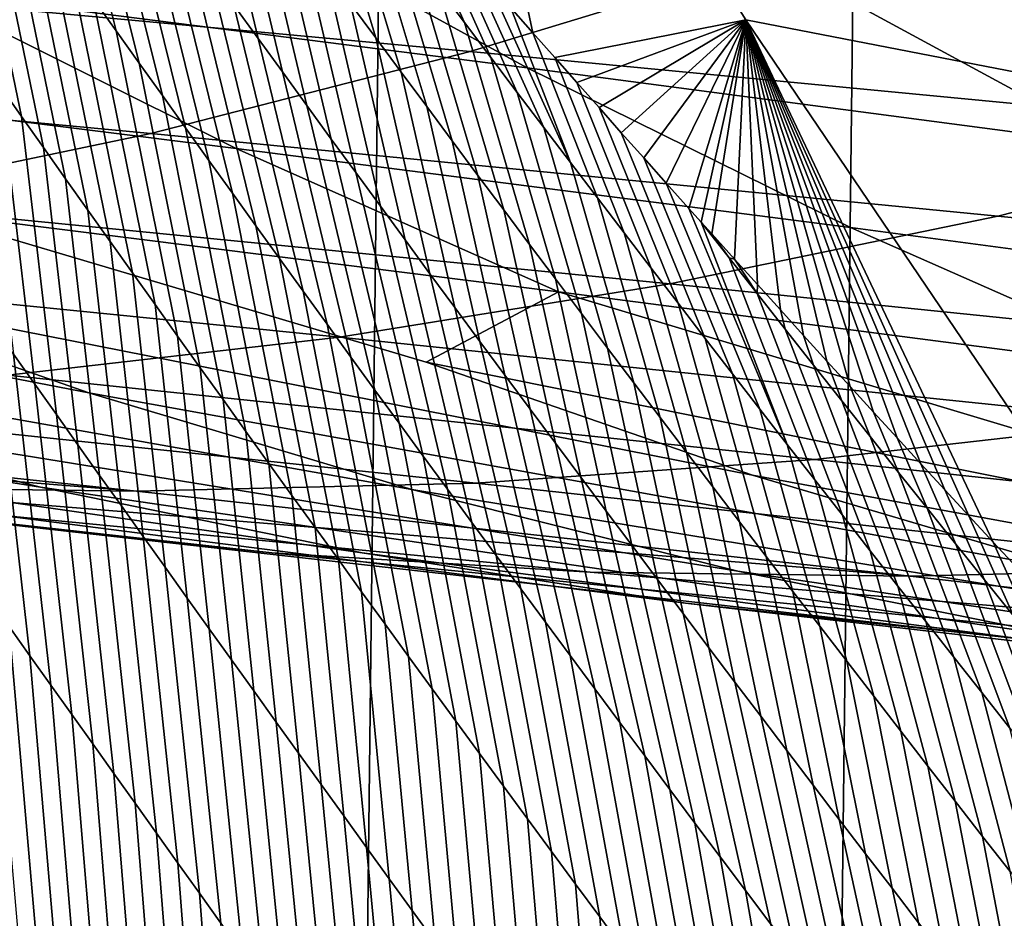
# Model space of a CAD drawing. Header units: metres. Extents: x -240 to 45, y -77 to 27.
# Tile 910 of 1056: x 2 to 3.29, y -13.43 to -12.25. Entities that reach past the tile are written whole.
import ezdxf

# ---------------------------------------------------------------- set-up
doc = ezdxf.new("R2010")
doc.units = ezdxf.units.M
doc.layers.add('solid_102011X2', color=7, linetype='CONTINUOUS')

msp = doc.modelspace()

# ---------------------------------------------------------------- linework, layer by layer
at = {"layer": 'solid_102011X2'}
for points in [[(2.297227, 26.697021), (1.673703, -26.745533), (1.050349, -26.78002), (1.67373, 26.745527)], [(2.919795, 26.634598), (2.297231, -26.697029), (1.673703, -26.745533), (2.297227, 26.697021)], [(3.541179, 26.558235), (2.919836, -26.634604), (2.297231, -26.697029), (2.919795, 26.634598)], [(4.16087, 26.46805), (3.541257, -26.558228), (2.919836, -26.634604), (3.541179, 26.558235)], [(2.697204, -12.300752, 118.293533), (2.948004, -12.25121, 120.157791), (2.519101, -11.565221, 120.198845), (2.668364, -12.268087, 118.245827)], [(3.662465, -12.38961, 124.322556), (3.218979, -11.699616, 124.362846), (2.519101, -11.565221, 120.198845), (2.948004, -12.25121, 120.157791)], [(2.63967, -12.235513, 118.198135), (2.668364, -12.268087, 118.245827), (2.519101, -11.565221, 120.198845)], [(3.218979, -11.699616, 124.362846), (3.662465, -12.38961, 124.322556), (4.23539, -12.3379, 128.504333), (3.791667, -11.651631, 128.542542)], [(2.092128, -12.223263, 115.522072), (2.122265, -12.265549, 115.559982), (2.027218, -11.884422, 116.00209), (1.996582, -11.841358, 115.964684)], [(2.122265, -12.265549, 115.559982), (2.152523, -12.307932, 115.597778), (2.057975, -11.927577, 116.039368), (2.027218, -11.884422, 116.00209)], [(2.276655, -12.231977, 116.297195), (2.308373, -12.275764, 116.333603), (2.2332, -11.961719, 116.816498), (2.200872, -11.917192, 116.780777)], [(1.969332, -12.337137, 114.822105), (1.998114, -12.377817, 114.861259), (1.913844, -11.97171, 115.292137), (1.884556, -11.930169, 115.25338)], [(2.152523, -12.307932, 115.597778), (2.1829, -12.350409, 115.63546), (2.088854, -11.970819, 116.076538), (2.057975, -11.927577, 116.039368)], [(2.429661, -12.230084, 117.028694), (2.462821, -12.275005, 117.063705), (2.373798, -11.980341, 117.546959), (2.340038, -11.93478, 117.512688)], [(3.325037, -12.033613, 300.58667), (3.748599, -12.285288, 300.835052), (3.009013, -12.185537, 302.694427), (2.592876, -11.935998, 302.440948)], [(2.308373, -12.275764, 116.333603), (2.340209, -12.319617, 116.369911), (2.265646, -12.006304, 116.852112), (2.2332, -11.961719, 116.816498)], [(1.998114, -12.377817, 114.861259), (2.027016, -12.418616, 114.900299), (1.943254, -12.013365, 115.330765), (1.913844, -11.97171, 115.292137)], [(2.1829, -12.350409, 115.63546), (2.213397, -12.392977, 115.673042), (2.119854, -12.014148, 116.113586), (2.088854, -11.970819, 116.076538)], [(2.244612, -12.085603, 304.545837), (2.661218, -12.314171, 304.809235), (1.86393, -12.212156, 306.656525), (1.455192, -11.985573, 306.388062)], [(2.462821, -12.275005, 117.063705), (2.4961, -12.31998, 117.098625), (2.407678, -12.025949, 117.581131), (2.373798, -11.980341, 117.546959)], [(2.027016, -12.418616, 114.900299), (2.056039, -12.459532, 114.939217), (1.972787, -12.055132, 115.36927), (1.943254, -12.013365, 115.330765)], [(2.213397, -12.392977, 115.673042), (2.244013, -12.435634, 115.71051), (2.150974, -12.057558, 116.15052), (2.119854, -12.014148, 116.113586)], [(2.340209, -12.319617, 116.369911), (2.372163, -12.363536, 116.406136), (2.298211, -12.050947, 116.887634), (2.265646, -12.006304, 116.852112)], [(2.4961, -12.31998, 117.098625), (2.529497, -12.365007, 117.133438), (2.44168, -12.071604, 117.615204), (2.407678, -12.025949, 117.581131)], [(3.411518, -12.0211, 324.259796), (3.001279, -12.166356, 324.009216), (4.127615, -12.272466, 322.178467), (4.545629, -12.125941, 322.424683)], [(2.578893, -12.254672, 117.75042), (2.496837, -12.072227, 117.957367), (2.467448, -12.038396, 117.90712), (2.544409, -12.208838, 117.716774)], [(2.056039, -12.459532, 114.939217), (2.085181, -12.500563, 114.97802), (2.00244, -12.097007, 115.407646), (1.972787, -12.055132, 115.36927)], [(2.372163, -12.363536, 116.406136), (2.404236, -12.407519, 116.442253), (2.330895, -12.095648, 116.92305), (2.298211, -12.050947, 116.887634)], [(1.845878, -12.060922, 325.821014), (1.439001, -12.186279, 325.563232), (2.586422, -12.292811, 323.755859), (3.001279, -12.166356, 324.009216)], [(2.244013, -12.435634, 115.71051), (2.274748, -12.478377, 115.747879), (2.182215, -12.101049, 116.187347), (2.150974, -12.057558, 116.15052)], [(2.529497, -12.365007, 117.133438), (2.563014, -12.410087, 117.168152), (2.475802, -12.117304, 117.649162), (2.44168, -12.071604, 117.615204)], [(2.613499, -12.30055, 117.783966), (2.526404, -12.106183, 118.007675), (2.496837, -12.072227, 117.957367), (2.578893, -12.254672, 117.75042)], [(3.009013, -12.185537, 302.694427), (3.433341, -12.416091, 302.952698), (2.661218, -12.314171, 304.809235), (2.244612, -12.085603, 304.545837)], [(2.085181, -12.500563, 114.97802), (2.114443, -12.541705, 115.016716), (2.032215, -12.138989, 115.445908), (2.00244, -12.097007, 115.407646)], [(2.274748, -12.478377, 115.747879), (2.305603, -12.521205, 115.785149), (2.213575, -12.144618, 116.224068), (2.182215, -12.101049, 116.187347)], [(2.404236, -12.407519, 116.442253), (2.436426, -12.451565, 116.478279), (2.363698, -12.140405, 116.958366), (2.330895, -12.095648, 116.92305)], [(2.648226, -12.34647, 117.817406), (2.55449, -12.138364, 118.055229), (2.526404, -12.106183, 118.007675), (2.613499, -12.30055, 117.783966)], [(1.86393, -12.212156, 306.656525), (2.27987, -12.419708, 306.929596), (1.449047, -12.315863, 308.771484), (1.041273, -12.110137, 308.493378)], [(2.563014, -12.410087, 117.168152), (2.596649, -12.455216, 117.202759), (2.510045, -12.163049, 117.683022), (2.475802, -12.117304, 117.649162)], [(2.114443, -12.541705, 115.016716), (2.143825, -12.582957, 115.055298), (2.062111, -12.181075, 115.484047), (2.032215, -12.138989, 115.445908)], [(2.305603, -12.521205, 115.785149), (2.336575, -12.564113, 115.822319), (2.245055, -12.188261, 116.260681), (2.213575, -12.144618, 116.224068)], [(2.436426, -12.451565, 116.478279), (2.468734, -12.495674, 116.514206), (2.396621, -12.185217, 116.993576), (2.363698, -12.140405, 116.958366)], [(2.683073, -12.392432, 117.850731), (2.582731, -12.170648, 118.102829), (2.55449, -12.138364, 118.055229), (2.648226, -12.34647, 117.817406)], [(2.596649, -12.455216, 117.202759), (2.630403, -12.500398, 117.237267), (2.544409, -12.208838, 117.716774), (2.510045, -12.163049, 117.683022)], [(2.718042, -12.438437, 117.883957), (2.611125, -12.203032, 118.150467), (2.582731, -12.170648, 118.102829), (2.683073, -12.392432, 117.850731)], [(3.001279, -12.166356, 324.009216), (2.586422, -12.292811, 323.755859), (3.704898, -12.400025, 321.929504), (4.127615, -12.272466, 322.178467)], [(2.143825, -12.582957, 115.055298), (2.173326, -12.624316, 115.093781), (2.092128, -12.223263, 115.522072), (2.062111, -12.181075, 115.484047)], [(1.439001, -12.186279, 325.563232), (1.028224, -12.29282, 325.30304), (2.16759, -12.400285, 323.500092), (2.586422, -12.292811, 323.755859)], [(2.336575, -12.564113, 115.822319), (2.367666, -12.6071, 115.85939), (2.276655, -12.231977, 116.297195), (2.245055, -12.188261, 116.260681)], [(2.468734, -12.495674, 116.514206), (2.501159, -12.539844, 116.550041), (2.429661, -12.230084, 117.028694), (2.396621, -12.185217, 116.993576)], [(3.748599, -12.285288, 300.835052), (4.180504, -12.517827, 301.088104), (3.433341, -12.416091, 302.952698), (3.009013, -12.185537, 302.694427)], [(2.630403, -12.500398, 117.237267), (2.664275, -12.545629, 117.271683), (2.578893, -12.254672, 117.75042), (2.544409, -12.208838, 117.716774)], [(2.718042, -12.438437, 117.883957), (2.63967, -12.235513, 118.198135), (2.611125, -12.203032, 118.150467)], [(2.661218, -12.314171, 304.809235), (3.085174, -12.523552, 305.077179), (2.27987, -12.419708, 306.929596), (1.86393, -12.212156, 306.656525)], [(2.173326, -12.624316, 115.093781), (2.202946, -12.66578, 115.132149), (2.122265, -12.265549, 115.559982), (2.092128, -12.223263, 115.522072)], [(2.367666, -12.6071, 115.85939), (2.398875, -12.650164, 115.896362), (2.308373, -12.275764, 116.333603), (2.276655, -12.231977, 116.297195)], [(2.501159, -12.539844, 116.550041), (2.533702, -12.584075, 116.585777), (2.462821, -12.275005, 117.063705), (2.429661, -12.230084, 117.028694)], [(2.718042, -12.438437, 117.883957), (2.753131, -12.484483, 117.917084), (2.668364, -12.268087, 118.245827), (2.63967, -12.235513, 118.198135)], [(2.664275, -12.545629, 117.271683), (2.698267, -12.590909, 117.305984), (2.613499, -12.30055, 117.783966), (2.578893, -12.254672, 117.75042)], [(2.697204, -12.300752, 118.293533), (2.726189, -12.333503, 118.341255), (2.948004, -12.25121, 120.157791)], [(2.726189, -12.333503, 118.341255), (2.755317, -12.366337, 118.388992), (2.948004, -12.25121, 120.157791)], [(2.755317, -12.366337, 118.388992), (2.784585, -12.399251, 118.436722), (2.948004, -12.25121, 120.157791)], [(2.784585, -12.399251, 118.436722), (2.813992, -12.43224, 118.484459), (2.948004, -12.25121, 120.157791)], [(2.813992, -12.43224, 118.484459), (2.843535, -12.465303, 118.532181), (2.948004, -12.25121, 120.157791)], [(2.843535, -12.465303, 118.532181), (2.873212, -12.498436, 118.579895), (2.948004, -12.25121, 120.157791)], [(2.873212, -12.498436, 118.579895), (2.889432, -12.51651, 118.605873), (2.948004, -12.25121, 120.157791)], [(2.889432, -12.51651, 118.605873), (2.903021, -12.531634, 118.627586), (2.948004, -12.25121, 120.157791)], [(2.903021, -12.531634, 118.627586), (2.93296, -12.564896, 118.675255), (2.948004, -12.25121, 120.157791)], [(2.93296, -12.564896, 118.675255), (2.963026, -12.598217, 118.722893), (2.948004, -12.25121, 120.157791)], [(3.303834, -12.970194, 119.247101), (3.40134, -12.92114, 120.114403), (2.948004, -12.25121, 120.157791), (3.271909, -12.9358, 119.199173)], [(4.131058, -13.062627, 124.279976), (3.662465, -12.38961, 124.322556), (2.948004, -12.25121, 120.157791), (3.40134, -12.92114, 120.114403)], [(3.24017, -12.901513, 119.151291), (3.271909, -12.9358, 119.199173), (2.948004, -12.25121, 120.157791)], [(3.208625, -12.867343, 119.10347), (3.24017, -12.901513, 119.151291), (2.948004, -12.25121, 120.157791)], [(3.17728, -12.8333, 119.055725), (3.208625, -12.867343, 119.10347), (2.948004, -12.25121, 120.157791)], [(3.146143, -12.799394, 119.008064), (3.17728, -12.8333, 119.055725), (2.948004, -12.25121, 120.157791)], [(3.115222, -12.765635, 118.960495), (3.146143, -12.799394, 119.008064), (2.948004, -12.25121, 120.157791)], [(3.084519, -12.732029, 118.91304), (3.115222, -12.765635, 118.960495), (2.948004, -12.25121, 120.157791)], [(3.053966, -12.698503, 118.86557), (3.084519, -12.732029, 118.91304), (2.948004, -12.25121, 120.157791)], [(3.023531, -12.665024, 118.818054), (3.053966, -12.698503, 118.86557), (2.948004, -12.25121, 120.157791)], [(2.993217, -12.631594, 118.770493), (3.023531, -12.665024, 118.818054), (2.948004, -12.25121, 120.157791)], [(2.963026, -12.598217, 118.722893), (2.993217, -12.631594, 118.770493), (2.948004, -12.25121, 120.157791)], [(2.202946, -12.66578, 115.132149), (2.232685, -12.707347, 115.17041), (2.152523, -12.307932, 115.597778), (2.122265, -12.265549, 115.559982)], [(2.753131, -12.484483, 117.917084), (2.788342, -12.53057, 117.950096), (2.697204, -12.300752, 118.293533), (2.668364, -12.268087, 118.245827)], [(2.398875, -12.650164, 115.896362), (2.430201, -12.693301, 115.93325), (2.340209, -12.319617, 116.369911), (2.308373, -12.275764, 116.333603)], [(2.533702, -12.584075, 116.585777), (2.566363, -12.628366, 116.621422), (2.4961, -12.31998, 117.098625), (2.462821, -12.275005, 117.063705)], [(1.028224, -12.29282, 325.30304), (0.614184, -12.380368, 325.040771), (1.74543, -12.4886, 323.242279), (2.16759, -12.400285, 323.500092)], [(1.987831, -12.689507, 114.333191), (2.015855, -12.729033, 114.372879), (1.969332, -12.337137, 114.822105), (1.940671, -12.296579, 114.782829)], [(2.586422, -12.292811, 323.755859), (2.16759, -12.400285, 323.500092), (3.278129, -12.508438, 321.678192), (3.704898, -12.400025, 321.929504)], [(2.698267, -12.590909, 117.305984), (2.732377, -12.636237, 117.340195), (2.648226, -12.34647, 117.817406), (2.613499, -12.30055, 117.783966)], [(2.788342, -12.53057, 117.950096), (2.823674, -12.576697, 117.983002), (2.726189, -12.333503, 118.341255), (2.697204, -12.300752, 118.293533)], [(2.232685, -12.707347, 115.17041), (2.262543, -12.749012, 115.208572), (2.1829, -12.350409, 115.63546), (2.152523, -12.307932, 115.597778)], [(2.27987, -12.419708, 306.929596), (2.702423, -12.607927, 307.206726), (1.863299, -12.502414, 309.053741), (1.449047, -12.315863, 308.771484)], [(2.430201, -12.693301, 115.93325), (2.461645, -12.736509, 115.970039), (2.372163, -12.363536, 116.406136), (2.340209, -12.319617, 116.369911)], [(2.566363, -12.628366, 116.621422), (2.599141, -12.672716, 116.656967), (2.529497, -12.365007, 117.133438), (2.4961, -12.31998, 117.098625)], [(3.433341, -12.416091, 302.952698), (3.865166, -12.627304, 303.215424), (3.085174, -12.523552, 305.077179), (2.661218, -12.314171, 304.809235)], [(2.015855, -12.729033, 114.372879), (2.043999, -12.768687, 114.412453), (1.998114, -12.377817, 114.861259), (1.969332, -12.337137, 114.822105)], [(2.859127, -12.622865, 118.0158), (2.755317, -12.366337, 118.388992), (2.726189, -12.333503, 118.341255), (2.823674, -12.576697, 117.983002)], [(2.262543, -12.749012, 115.208572), (2.29252, -12.790775, 115.246635), (2.213397, -12.392977, 115.673042), (2.1829, -12.350409, 115.63546)], [(2.732377, -12.636237, 117.340195), (2.766606, -12.681614, 117.374298), (2.683073, -12.392432, 117.850731), (2.648226, -12.34647, 117.817406)], [(2.461645, -12.736509, 115.970039), (2.493206, -12.779788, 116.006744), (2.404236, -12.407519, 116.442253), (2.372163, -12.363536, 116.406136)], [(2.599141, -12.672716, 116.656967), (2.632037, -12.717124, 116.692413), (2.563014, -12.410087, 117.168152), (2.529497, -12.365007, 117.133438)], [(2.043999, -12.768687, 114.412453), (2.072261, -12.808469, 114.451927), (2.027016, -12.418616, 114.900299), (1.998114, -12.377817, 114.861259)], [(2.894701, -12.669071, 118.0485), (2.784585, -12.399251, 118.436722), (2.755317, -12.366337, 118.388992), (2.859127, -12.622865, 118.0158)], [(0.998298, -12.396996, 310.889008), (1.667296, -12.593784, 310.644562), (2.086415, -12.740275, 310.937378), (0.779869, -12.487547, 312.466309)], [(2.16759, -12.400285, 323.500092), (1.74543, -12.4886, 323.242279), (2.847971, -12.597524, 321.424866), (3.278129, -12.508438, 321.678192)], [(2.29252, -12.790775, 115.246635), (2.322614, -12.832633, 115.284599), (2.244013, -12.435634, 115.71051), (2.213397, -12.392977, 115.673042)], [(2.766606, -12.681614, 117.374298), (2.800953, -12.727038, 117.408295), (2.718042, -12.438437, 117.883957), (2.683073, -12.392432, 117.850731)], [(2.930397, -12.715318, 118.081085), (2.813992, -12.43224, 118.484459), (2.784585, -12.399251, 118.436722), (2.894701, -12.669071, 118.0485)], [(3.704898, -12.400025, 321.929504), (3.278129, -12.508438, 321.678192), (4.360054, -12.617181, 319.83847), (4.794639, -12.507825, 320.085358)], [(2.493206, -12.779788, 116.006744), (2.524884, -12.823136, 116.043358), (2.436426, -12.451565, 116.478279), (2.404236, -12.407519, 116.442253)], [(2.632037, -12.717124, 116.692413), (2.66505, -12.76159, 116.727768), (2.596649, -12.455216, 117.202759), (2.563014, -12.410087, 117.168152)], [(2.072261, -12.808469, 114.451927), (2.100642, -12.848374, 114.491287), (2.056039, -12.459532, 114.939217), (2.027016, -12.418616, 114.900299)], [(3.085174, -12.523552, 305.077179), (3.515878, -12.713444, 305.349091), (2.702423, -12.607927, 307.206726), (2.27987, -12.419708, 306.929596)], [(2.322614, -12.832633, 115.284599), (2.352827, -12.874582, 115.322464), (2.274748, -12.478377, 115.747879), (2.244013, -12.435634, 115.71051)], [(2.800953, -12.727038, 117.408295), (2.835419, -12.772509, 117.4422), (2.753131, -12.484483, 117.917084), (2.718042, -12.438437, 117.883957)], [(2.966213, -12.761602, 118.113564), (2.843535, -12.465303, 118.532181), (2.813992, -12.43224, 118.484459), (2.930397, -12.715318, 118.081085)], [(2.524884, -12.823136, 116.043358), (2.556679, -12.866553, 116.07988), (2.468734, -12.495674, 116.514206), (2.436426, -12.451565, 116.478279)], [(2.66505, -12.76159, 116.727768), (2.69818, -12.806112, 116.763023), (2.630403, -12.500398, 117.237267), (2.596649, -12.455216, 117.202759)], [(2.100642, -12.848374, 114.491287), (2.129142, -12.888401, 114.53054), (2.085181, -12.500563, 114.97802), (2.056039, -12.459532, 114.939217)], [(3.002151, -12.807925, 118.145935), (2.873212, -12.498436, 118.579895), (2.843535, -12.465303, 118.532181), (2.966213, -12.761602, 118.113564)], [(2.352827, -12.874582, 115.322464), (2.383158, -12.916622, 115.360237), (2.305603, -12.521205, 115.785149), (2.274748, -12.478377, 115.747879)], [(0.779869, -12.487547, 312.466309), (2.086415, -12.740275, 310.937378), (2.50998, -12.866992, 311.233032), (1.190233, -12.632711, 312.764221)], [(1.74543, -12.4886, 323.242279), (1.320595, -12.557615, 322.982849), (2.415086, -12.667144, 321.169922), (2.847971, -12.597524, 321.424866)], [(2.835419, -12.772509, 117.4422), (2.870004, -12.818027, 117.47599), (2.788342, -12.53057, 117.950096), (2.753131, -12.484483, 117.917084)], [(1.863299, -12.502414, 309.053741), (2.528818, -12.700187, 308.810242), (2.956538, -12.848011, 309.0979), (1.667296, -12.593784, 310.644562)], [(1.863299, -12.502414, 309.053741), (2.702423, -12.607927, 307.206726), (2.528818, -12.700187, 308.810242)], [(2.129142, -12.888401, 114.53054), (2.157761, -12.928547, 114.569695), (2.114443, -12.541705, 115.016716), (2.085181, -12.500563, 114.97802)], [(2.556679, -12.866553, 116.07988), (2.58859, -12.910037, 116.11631), (2.501159, -12.539844, 116.550041), (2.468734, -12.495674, 116.514206)], [(2.69818, -12.806112, 116.763023), (2.731428, -12.850691, 116.798187), (2.664275, -12.545629, 117.271683), (2.630403, -12.500398, 117.237267)], [(3.002151, -12.807925, 118.145935), (2.889432, -12.51651, 118.605873), (2.873212, -12.498436, 118.579895)], [(3.278129, -12.508438, 321.678192), (2.847971, -12.597524, 321.424866), (3.922016, -12.707044, 319.58963), (4.360054, -12.617181, 319.83847)], [(2.925966, -12.563289, 118.636925), (2.903021, -12.531634, 118.627586), (2.889432, -12.51651, 118.605873)], [(3.002151, -12.807925, 118.145935), (3.03821, -12.854285, 118.178192), (2.925966, -12.563289, 118.636925), (2.889432, -12.51651, 118.605873)], [(0.267788, -12.525413, 314.577301), (1.604944, -12.758265, 313.065033), (2.023367, -12.86405, 313.368164), (0.673487, -12.649812, 314.883148)], [(2.383158, -12.916622, 115.360237), (2.413607, -12.958749, 115.397911), (2.336575, -12.564113, 115.822319), (2.305603, -12.521205, 115.785149)], [(2.870004, -12.818027, 117.47599), (2.904707, -12.863589, 117.509689), (2.823674, -12.576697, 117.983002), (2.788342, -12.53057, 117.950096)], [(2.925966, -12.563289, 118.636925), (2.93296, -12.564896, 118.675255), (2.903021, -12.531634, 118.627586)], [(3.865166, -12.627304, 303.215424), (4.303869, -12.818869, 303.482056), (3.515878, -12.713444, 305.349091), (3.085174, -12.523552, 305.077179)], [(2.157761, -12.928547, 114.569695), (2.186498, -12.96881, 114.608742), (2.143825, -12.582957, 115.055298), (2.114443, -12.541705, 115.016716)], [(2.58859, -12.910037, 116.11631), (2.620619, -12.953588, 116.152649), (2.533702, -12.584075, 116.585777), (2.501159, -12.539844, 116.550041)], [(2.731428, -12.850691, 116.798187), (2.764792, -12.895325, 116.833244), (2.698267, -12.590909, 117.305984), (2.664275, -12.545629, 117.271683)], [(1.320595, -12.557615, 322.982849), (0.893738, -12.607239, 322.722198), (1.980141, -12.717201, 320.913818), (2.415086, -12.667144, 321.169922)], [(2.413607, -12.958749, 115.397911), (2.444174, -13.00096, 115.435501), (2.367666, -12.6071, 115.85939), (2.336575, -12.564113, 115.822319)], [(2.925966, -12.563289, 118.636925), (2.962673, -12.610083, 118.668266), (2.93296, -12.564896, 118.675255)], [(3.03821, -12.854285, 118.178192), (3.07439, -12.900683, 118.21035), (2.962673, -12.610083, 118.668266), (2.925966, -12.563289, 118.636925)], [(2.962673, -12.610083, 118.668266), (2.963026, -12.598217, 118.722893), (2.93296, -12.564896, 118.675255)], [(2.186498, -12.96881, 114.608742), (2.215353, -13.009187, 114.64769), (2.173326, -12.624316, 115.093781), (2.143825, -12.582957, 115.055298)], [(2.620619, -12.953588, 116.152649), (2.652764, -12.997205, 116.188896), (2.566363, -12.628366, 116.621422), (2.533702, -12.584075, 116.585777)], [(2.904707, -12.863589, 117.509689), (2.939529, -12.909197, 117.543274), (2.859127, -12.622865, 118.0158), (2.823674, -12.576697, 117.983002)], [(1.667296, -12.593784, 310.644562), (2.956538, -12.848011, 309.0979), (3.3888, -12.975896, 309.388336), (2.086415, -12.740275, 310.937378)], [(2.847971, -12.597524, 321.424866), (2.415086, -12.667144, 321.169922), (3.481203, -12.777269, 319.339233), (3.922016, -12.707044, 319.58963)], [(2.764792, -12.895325, 116.833244), (2.798274, -12.940013, 116.86821), (2.732377, -12.636237, 117.340195), (2.698267, -12.590909, 117.305984)], [(2.444174, -13.00096, 115.435501), (2.474858, -13.043254, 115.473), (2.398875, -12.650164, 115.896362), (2.367666, -12.6071, 115.85939)], [(2.702423, -12.607927, 307.206726), (3.36464, -12.806662, 306.964539), (3.800805, -12.955824, 307.246948), (2.528818, -12.700187, 308.810242)], [(2.702423, -12.607927, 307.206726), (3.515878, -12.713444, 305.349091), (3.36464, -12.806662, 306.964539)], [(2.962673, -12.610083, 118.668266), (2.999505, -12.65691, 118.699501), (2.993217, -12.631594, 118.770493), (2.963026, -12.598217, 118.722893)], [(3.07439, -12.900683, 118.21035), (3.110692, -12.947119, 118.242393), (2.999505, -12.65691, 118.699501), (2.962673, -12.610083, 118.668266)], [(1.982145, -13.046492, 113.841599), (2.009376, -13.084785, 113.881828), (1.959925, -12.650111, 114.293388), (1.932139, -12.610849, 114.253479)], [(2.939529, -12.909197, 117.543274), (2.97447, -12.954849, 117.576767), (2.894701, -12.669071, 118.0485), (2.859127, -12.622865, 118.0158)], [(1.190233, -12.632711, 312.764221), (2.50998, -12.866992, 311.233032), (2.937342, -12.973772, 311.531006), (1.604944, -12.758265, 313.065033)], [(2.215353, -13.009187, 114.64769), (2.244327, -13.049676, 114.686539), (2.202946, -12.66578, 115.132149), (2.173326, -12.624316, 115.093781)], [(2.652764, -12.997205, 116.188896), (2.685026, -13.040886, 116.225052), (2.599141, -12.672716, 116.656967), (2.566363, -12.628366, 116.621422)], [(2.798274, -12.940013, 116.86821), (2.831873, -12.984755, 116.903076), (2.766606, -12.681614, 117.374298), (2.732377, -12.636237, 117.340195)], [(2.999505, -12.65691, 118.699501), (3.036461, -12.70377, 118.730621), (3.023531, -12.665024, 118.818054), (2.993217, -12.631594, 118.770493)], [(0.673487, -12.649812, 314.883148), (2.023367, -12.86405, 313.368164), (2.444891, -12.949912, 313.673157), (1.082813, -12.754607, 315.191376)], [(2.009376, -13.084785, 113.881828), (2.036726, -13.123217, 113.921951), (1.987831, -12.689507, 114.333191), (1.959925, -12.650111, 114.293388)], [(2.474858, -13.043254, 115.473), (2.505659, -13.085628, 115.510414), (2.430201, -12.693301, 115.93325), (2.398875, -12.650164, 115.896362)], [(3.110692, -12.947119, 118.242393), (3.147115, -12.99359, 118.27433), (3.036461, -12.70377, 118.730621), (2.999505, -12.65691, 118.699501)], [(2.415086, -12.667144, 321.169922), (1.980141, -12.717201, 320.913818), (3.038292, -12.827765, 319.087677), (3.481203, -12.777269, 319.339233)], [(2.244327, -13.049676, 114.686539), (2.273418, -13.090275, 114.725296), (2.232685, -12.707347, 115.17041), (2.202946, -12.66578, 115.132149)], [(2.685026, -13.040886, 116.225052), (2.717404, -13.084631, 116.261116), (2.632037, -12.717124, 116.692413), (2.599141, -12.672716, 116.656967)], [(2.97447, -12.954849, 117.576767), (3.009529, -13.000546, 117.610146), (2.930397, -12.715318, 118.081085), (2.894701, -12.669071, 118.0485)], [(3.036461, -12.70377, 118.730621), (3.073541, -12.750661, 118.761627), (3.053966, -12.698503, 118.86557), (3.023531, -12.665024, 118.818054)], [(2.831873, -12.984755, 116.903076), (2.865588, -13.02955, 116.937843), (2.800953, -12.727038, 117.408295), (2.766606, -12.681614, 117.374298)], [(2.036726, -13.123217, 113.921951), (2.064193, -13.161785, 113.961967), (2.015855, -12.729033, 114.372879), (1.987831, -12.689507, 114.333191)], [(2.505659, -13.085628, 115.510414), (2.536577, -13.128078, 115.547745), (2.461645, -12.736509, 115.970039), (2.430201, -12.693301, 115.93325)], [(2.528818, -12.700187, 308.810242), (3.800805, -12.955824, 307.246948), (4.24161, -13.084881, 307.532104), (2.956538, -12.848011, 309.0979)], [(3.073541, -12.750661, 118.761627), (3.110745, -12.797583, 118.792526), (3.084519, -12.732029, 118.91304), (3.053966, -12.698503, 118.86557)], [(2.273418, -13.090275, 114.725296), (2.302628, -13.13098, 114.763947), (2.262543, -12.749012, 115.208572), (2.232685, -12.707347, 115.17041)], [(3.147115, -12.99359, 118.27433), (3.183659, -13.040097, 118.306152), (3.073541, -12.750661, 118.761627), (3.036461, -12.70377, 118.730621)], [(1.980141, -12.717201, 320.913818), (1.543808, -12.747609, 320.656891), (2.593968, -12.858438, 318.835297), (3.038292, -12.827765, 319.087677)], [(2.717404, -13.084631, 116.261116), (2.749898, -13.128439, 116.297089), (2.66505, -12.76159, 116.727768), (2.632037, -12.717124, 116.692413)], [(3.009529, -13.000546, 117.610146), (3.044706, -13.046285, 117.643425), (2.966213, -12.761602, 118.113564), (2.930397, -12.715318, 118.081085)], [(0.307922, -12.728558, 319.755859), (1.738978, -12.863999, 318.266968), (2.148921, -12.869241, 318.58252), (0.706396, -12.753199, 320.078979)], [(0.518501, -12.729768, 317.314697), (1.909901, -12.904823, 315.813049), (2.326366, -12.950061, 316.125519), (0.923847, -12.794298, 317.631317)], [(2.064193, -13.161785, 113.961967), (2.091779, -13.200487, 114.001892), (2.043999, -12.768687, 114.412453), (2.015855, -12.729033, 114.372879)], [(2.536577, -13.128078, 115.547745), (2.567611, -13.170606, 115.584991), (2.493206, -12.779788, 116.006744), (2.461645, -12.736509, 115.970039)], [(2.865588, -13.02955, 116.937843), (2.899421, -13.074397, 116.972511), (2.835419, -12.772509, 117.4422), (2.800953, -12.727038, 117.408295)], [(3.110745, -12.797583, 118.792526), (3.148072, -12.844534, 118.823318), (3.115222, -12.765635, 118.960495), (3.084519, -12.732029, 118.91304)], [(1.543808, -12.747609, 320.656891), (1.106765, -12.758318, 320.399536), (2.148921, -12.869241, 318.58252), (2.593968, -12.858438, 318.835297)], [(2.086415, -12.740275, 310.937378), (3.3888, -12.975896, 309.388336), (3.824944, -13.083676, 309.681061), (2.50998, -12.866992, 311.233032)], [(2.302628, -13.13098, 114.763947), (2.331956, -13.171791, 114.802513), (2.29252, -12.790775, 115.246635), (2.262543, -12.749012, 115.208572)], [(3.183659, -13.040097, 118.306152), (3.220323, -13.086639, 118.337868), (3.110745, -12.797583, 118.792526), (3.073541, -12.750661, 118.761627)], [(0.706396, -12.753199, 320.078979), (2.148921, -12.869241, 318.58252), (1.106765, -12.758318, 320.399536)], [(1.082813, -12.754607, 315.191376), (2.444891, -12.949912, 313.673157), (2.868849, -13.015737, 313.979523), (1.495168, -12.839649, 315.501495)], [(1.604944, -12.758265, 313.065033), (2.937342, -12.973772, 311.531006), (3.367875, -13.06046, 311.83078), (2.023367, -12.86405, 313.368164)], [(2.749898, -13.128439, 116.297089), (2.782509, -13.17231, 116.33297), (2.69818, -12.806112, 116.763023), (2.66505, -12.76159, 116.727768)], [(3.044706, -13.046285, 117.643425), (3.080002, -13.092068, 117.676598), (3.002151, -12.807925, 118.145935), (2.966213, -12.761602, 118.113564)], [(2.091779, -13.200487, 114.001892), (2.119483, -13.239322, 114.041718), (2.072261, -12.808469, 114.451927), (2.043999, -12.768687, 114.412453)], [(2.899421, -13.074397, 116.972511), (2.93337, -13.119296, 117.00708), (2.870004, -12.818027, 117.47599), (2.835419, -12.772509, 117.4422)], [(3.481203, -12.777269, 319.339233), (3.038292, -12.827765, 319.087677), (4.068399, -12.938828, 317.244904), (4.519155, -12.887895, 317.491913)], [(3.148072, -12.844534, 118.823318), (3.185521, -12.891512, 118.853996), (3.146143, -12.799394, 119.008064), (3.115222, -12.765635, 118.960495)], [(2.331956, -13.171791, 114.802513), (2.361401, -13.212704, 114.840981), (2.322614, -12.832633, 115.284599), (2.29252, -12.790775, 115.246635)], [(2.567611, -13.170606, 115.584991), (2.598763, -13.213208, 115.622147), (2.524884, -12.823136, 116.043358), (2.493206, -12.779788, 116.006744)], [(0.923847, -12.794298, 317.631317), (2.326366, -12.950061, 316.125519), (2.743921, -12.975299, 316.438477), (1.330882, -12.839063, 317.948914)], [(3.220323, -13.086639, 118.337868), (3.257107, -13.133214, 118.369476), (3.148072, -12.844534, 118.823318), (3.110745, -12.797583, 118.792526)], [(3.185521, -12.891512, 118.853996), (3.223093, -12.938518, 118.884567), (3.17728, -12.8333, 119.055725), (3.146143, -12.799394, 119.008064)], [(2.119483, -13.239322, 114.041718), (2.147305, -13.278285, 114.081444), (2.100642, -12.848374, 114.491287), (2.072261, -12.808469, 114.451927)], [(2.782509, -13.17231, 116.33297), (2.815236, -13.216241, 116.368759), (2.731428, -12.850691, 116.798187), (2.69818, -12.806112, 116.763023)], [(3.080002, -13.092068, 117.676598), (3.115416, -13.137892, 117.709663), (3.03821, -12.854285, 118.178192), (3.002151, -12.807925, 118.145935)], [(2.598763, -13.213208, 115.622147), (2.630031, -13.255885, 115.659218), (2.556679, -12.866553, 116.07988), (2.524884, -12.823136, 116.043358)], [(3.038292, -12.827765, 319.087677), (2.593968, -12.858438, 318.835297), (3.616206, -12.969769, 316.997101), (4.068399, -12.938828, 317.244904)], [(2.93337, -13.119296, 117.00708), (2.967436, -13.164247, 117.04155), (2.904707, -12.863589, 117.509689), (2.870004, -12.818027, 117.47599)], [(1.330882, -12.839063, 317.948914), (2.743921, -12.975299, 316.438477), (3.163276, -12.980667, 316.748901), (1.738978, -12.863999, 318.266968)], [(1.495168, -12.839649, 315.501495), (2.868849, -13.015737, 313.979523), (3.294583, -13.061454, 314.286835), (1.909901, -12.904823, 315.813049)], [(2.361401, -13.212704, 114.840981), (2.390964, -13.253716, 114.879364), (2.352827, -12.874582, 115.322464), (2.322614, -12.832633, 115.284599)], [(3.223093, -12.938518, 118.884567), (3.260786, -12.985549, 118.915024), (3.208625, -12.867343, 119.10347), (3.17728, -12.8333, 119.055725)], [(2.147305, -13.278285, 114.081444), (2.175244, -13.317375, 114.121071), (2.129142, -12.888401, 114.53054), (2.100642, -12.848374, 114.491287)], [(2.815236, -13.216241, 116.368759), (2.848078, -13.260234, 116.404449), (2.764792, -12.895325, 116.833244), (2.731428, -12.850691, 116.798187)], [(2.956538, -12.848011, 309.0979), (4.24161, -13.084881, 307.532104), (4.686377, -13.193666, 307.819458), (3.3888, -12.975896, 309.388336)], [(3.115416, -13.137892, 117.709663), (3.150949, -13.183759, 117.74263), (3.07439, -12.900683, 118.21035), (3.03821, -12.854285, 118.178192)], [(3.257107, -13.133214, 118.369476), (3.29401, -13.179821, 118.400978), (3.185521, -12.891512, 118.853996), (3.148072, -12.844534, 118.823318)], [(1.738978, -12.863999, 318.266968), (3.163276, -12.980667, 316.748901), (2.148921, -12.869241, 318.58252)], [(2.023367, -12.86405, 313.368164), (3.367875, -13.06046, 311.83078), (3.800897, -13.126941, 312.131927), (2.444891, -12.949912, 313.673157)], [(2.593968, -12.858438, 318.835297), (2.148921, -12.869241, 318.58252), (3.163276, -12.980667, 316.748901), (3.616206, -12.969769, 316.997101)], [(2.50998, -12.866992, 311.233032), (3.824944, -13.083676, 309.681061), (4.264326, -13.171196, 309.975555), (2.937342, -12.973772, 311.531006)], [(2.630031, -13.255885, 115.659218), (2.661415, -13.298635, 115.696205), (2.58859, -12.910037, 116.11631), (2.556679, -12.866553, 116.07988)], [(2.967436, -13.164247, 117.04155), (3.001618, -13.209247, 117.075928), (2.939529, -12.909197, 117.543274), (2.904707, -12.863589, 117.509689)], [(3.260786, -12.985549, 118.915024), (3.2986, -13.032604, 118.945374), (3.24017, -12.901513, 119.151291), (3.208625, -12.867343, 119.10347)], [(2.390964, -13.253716, 114.879364), (2.420645, -13.294826, 114.917656), (2.383158, -12.916622, 115.360237), (2.352827, -12.874582, 115.322464)], [(2.175244, -13.317375, 114.121071), (2.203302, -13.356591, 114.160606), (2.157761, -12.928547, 114.569695), (2.129142, -12.888401, 114.53054)], [(3.29401, -13.179821, 118.400978), (3.331033, -13.226458, 118.432365), (3.223093, -12.938518, 118.884567), (3.185521, -12.891512, 118.853996)], [(1.909901, -12.904823, 315.813049), (3.294583, -13.061454, 314.286835), (3.721434, -13.086997, 314.594574), (2.326366, -12.950061, 316.125519)], [(2.848078, -13.260234, 116.404449), (2.881036, -13.304286, 116.440056), (2.798274, -12.940013, 116.86821), (2.764792, -12.895325, 116.833244)], [(3.150949, -13.183759, 117.74263), (3.1866, -13.229667, 117.775482), (3.110692, -12.947119, 118.242393), (3.07439, -12.900683, 118.21035)], [(3.336534, -13.079682, 118.975616), (3.271909, -12.9358, 119.199173), (3.24017, -12.901513, 119.151291), (3.2986, -13.032604, 118.945374)], [(2.420645, -13.294826, 114.917656), (2.450443, -13.33603, 114.955856), (2.413607, -12.958749, 115.397911), (2.383158, -12.916622, 115.360237)], [(2.661415, -13.298635, 115.696205), (2.692915, -13.341457, 115.733109), (2.620619, -12.953588, 116.152649), (2.58859, -12.910037, 116.11631)], [(3.001618, -13.209247, 117.075928), (3.035917, -13.254296, 117.110199), (2.97447, -12.954849, 117.576767), (2.939529, -12.909197, 117.543274)], [(2.203302, -13.356591, 114.160606), (2.231478, -13.395929, 114.20005), (2.186498, -12.96881, 114.608742), (2.157761, -12.928547, 114.569695)], [(2.881036, -13.304286, 116.440056), (2.91411, -13.348396, 116.475563), (2.831873, -12.984755, 116.903076), (2.798274, -12.940013, 116.86821)], [(3.331033, -13.226458, 118.432365), (3.368174, -13.273124, 118.463646), (3.260786, -12.985549, 118.915024), (3.223093, -12.938518, 118.884567)], [(3.374588, -13.126782, 119.005745), (3.303834, -12.970194, 119.247101), (3.271909, -12.9358, 119.199173), (3.336534, -13.079682, 118.975616)], [(2.326366, -12.950061, 316.125519), (3.721434, -13.086997, 314.594574), (4.150041, -13.092497, 314.899841), (2.743921, -12.975299, 316.438477)], [(2.450443, -13.33603, 114.955856), (2.480358, -13.377328, 114.993973), (2.444174, -13.00096, 115.435501), (2.413607, -12.958749, 115.397911)], [(2.444891, -12.949912, 313.673157), (3.800897, -13.126941, 312.131927), (4.235738, -13.173141, 312.43396), (2.868849, -13.015737, 313.979523)], [(2.692915, -13.341457, 115.733109), (2.724532, -13.384352, 115.769928), (2.652764, -12.997205, 116.188896), (2.620619, -12.953588, 116.152649)], [(3.035917, -13.254296, 117.110199), (3.070333, -13.299396, 117.144371), (3.009529, -13.000546, 117.610146), (2.97447, -12.954849, 117.576767)], [(3.1866, -13.229667, 117.775482), (3.222369, -13.275616, 117.808235), (3.147115, -12.99359, 118.27433), (3.110692, -12.947119, 118.242393)], [(2.231478, -13.395929, 114.20005), (2.259771, -13.435387, 114.239403), (2.215353, -13.009187, 114.64769), (2.186498, -12.96881, 114.608742)], [(3.616206, -12.969769, 316.997101), (3.163276, -12.980667, 316.748901), (4.150041, -13.092497, 314.899841), (4.610732, -13.081503, 315.143463)], [(2.743921, -12.975299, 316.438477), (4.150041, -13.092497, 314.899841), (3.163276, -12.980667, 316.748901)], [(2.91411, -13.348396, 116.475563), (2.9473, -13.392566, 116.510979), (2.865588, -13.02955, 116.937843), (2.831873, -12.984755, 116.903076)], [(2.937342, -12.973772, 311.531006), (4.264326, -13.171196, 309.975555), (4.706254, -13.238337, 310.271362), (3.367875, -13.06046, 311.83078)], [(2.724532, -13.384352, 115.769928), (2.756264, -13.427316, 115.806656), (2.685026, -13.040886, 116.225052), (2.652764, -12.997205, 116.188896)], [(3.222369, -13.275616, 117.808235), (3.258256, -13.321605, 117.840874), (3.183659, -13.040097, 118.306152), (3.147115, -12.99359, 118.27433)], [(3.368174, -13.273124, 118.463646), (3.405432, -13.319818, 118.49482), (3.2986, -13.032604, 118.945374), (3.260786, -12.985549, 118.915024)], [(1.9952, -13.467725, 113.412567), (2.021746, -13.504872, 113.453102), (1.982145, -13.046492, 113.841599), (1.955031, -13.008339, 113.80127)], [(2.259771, -13.435387, 114.239403), (2.288183, -13.474962, 114.278664), (2.244327, -13.049676, 114.686539), (2.215353, -13.009187, 114.64769)], [(2.480358, -13.377328, 114.993973), (2.51039, -13.418715, 115.032013), (2.474858, -13.043254, 115.473), (2.444174, -13.00096, 115.435501)], [(3.070333, -13.299396, 117.144371), (3.104864, -13.344543, 117.178436), (3.044706, -13.046285, 117.643425), (3.009529, -13.000546, 117.610146)], [(2.868849, -13.015737, 313.979523), (4.235738, -13.173141, 312.43396), (4.671726, -13.198996, 312.73645), (3.294583, -13.061454, 314.286835)], [(2.9473, -13.392566, 116.510979), (2.980605, -13.436792, 116.546295), (2.899421, -13.074397, 116.972511), (2.865588, -13.02955, 116.937843)], [(2.021746, -13.504872, 113.453102), (2.048409, -13.542166, 113.493553), (2.009376, -13.084785, 113.881828), (1.982145, -13.046492, 113.841599)], [(2.51039, -13.418715, 115.032013), (2.54054, -13.46019, 115.069962), (2.505659, -13.085628, 115.510414), (2.474858, -13.043254, 115.473)], [(2.756264, -13.427316, 115.806656), (2.788112, -13.470349, 115.8433), (2.717404, -13.084631, 116.261116), (2.685026, -13.040886, 116.225052)], [(3.104864, -13.344543, 117.178436), (3.139513, -13.389739, 117.21241), (3.080002, -13.092068, 117.676598), (3.044706, -13.046285, 117.643425)], [(3.258256, -13.321605, 117.840874), (3.294261, -13.367633, 117.873413), (3.220323, -13.086639, 118.337868), (3.183659, -13.040097, 118.306152)], [(2.288183, -13.474962, 114.278664), (2.316712, -13.514653, 114.317833), (2.273418, -13.090275, 114.725296), (2.244327, -13.049676, 114.686539)], [(2.980605, -13.436792, 116.546295), (3.014025, -13.481075, 116.58152), (2.93337, -13.119296, 117.00708), (2.899421, -13.074397, 116.972511)], [(2.048409, -13.542166, 113.493553), (2.07519, -13.579602, 113.533913), (2.036726, -13.123217, 113.921951), (2.009376, -13.084785, 113.881828)], [(2.54054, -13.46019, 115.069962), (2.570806, -13.501749, 115.107834), (2.536577, -13.128078, 115.547745), (2.505659, -13.085628, 115.510414)], [(2.788112, -13.470349, 115.8433), (2.820075, -13.513451, 115.879852), (2.749898, -13.128439, 116.297089), (2.717404, -13.084631, 116.261116)], [(3.294261, -13.367633, 117.873413), (3.330383, -13.413699, 117.905838), (3.257107, -13.133214, 118.369476), (3.220323, -13.086639, 118.337868)], [(2.316712, -13.514653, 114.317833), (2.345359, -13.554457, 114.356918), (2.302628, -13.13098, 114.763947), (2.273418, -13.090275, 114.725296)], [(3.139513, -13.389739, 117.21241), (3.174277, -13.434981, 117.246277), (3.115416, -13.137892, 117.709663), (3.080002, -13.092068, 117.676598)], [(2.07519, -13.579602, 113.533913), (2.102088, -13.617179, 113.574181), (2.064193, -13.161785, 113.961967), (2.036726, -13.123217, 113.921951)], [(3.014025, -13.481075, 116.58152), (3.047561, -13.525414, 116.616653), (2.967436, -13.164247, 117.04155), (2.93337, -13.119296, 117.00708)], [(2.345359, -13.554457, 114.356918), (2.374123, -13.594372, 114.39592), (2.331956, -13.171791, 114.802513), (2.302628, -13.13098, 114.763947)], [(2.570806, -13.501749, 115.107834), (2.601189, -13.543392, 115.14563), (2.567611, -13.170606, 115.584991), (2.536577, -13.128078, 115.547745)], [(2.820075, -13.513451, 115.879852), (2.852154, -13.556621, 115.916321), (2.782509, -13.17231, 116.33297), (2.749898, -13.128439, 116.297089)], [(3.174277, -13.434981, 117.246277), (3.209157, -13.48027, 117.280045), (3.150949, -13.183759, 117.74263), (3.115416, -13.137892, 117.709663)], [(3.330383, -13.413699, 117.905838), (3.366622, -13.459802, 117.938164), (3.29401, -13.179821, 118.400978), (3.257107, -13.133214, 118.369476)], [(2.102088, -13.617179, 113.574181), (2.129104, -13.654895, 113.614357), (2.091779, -13.200487, 114.001892), (2.064193, -13.161785, 113.961967)], [(3.047561, -13.525414, 116.616653), (3.081211, -13.569808, 116.651688), (3.001618, -13.209247, 117.075928), (2.967436, -13.164247, 117.04155)], [(2.374123, -13.594372, 114.39592), (2.403005, -13.634395, 114.43483), (2.361401, -13.212704, 114.840981), (2.331956, -13.171791, 114.802513)], [(2.601189, -13.543392, 115.14563), (2.631689, -13.585117, 115.18335), (2.598763, -13.213208, 115.622147), (2.567611, -13.170606, 115.584991)], [(2.852154, -13.556621, 115.916321), (2.884348, -13.599856, 115.952705), (2.815236, -13.216241, 116.368759), (2.782509, -13.17231, 116.33297)], [(3.209157, -13.48027, 117.280045), (3.244153, -13.525605, 117.313705), (3.1866, -13.229667, 117.775482), (3.150949, -13.183759, 117.74263)], [(2.129104, -13.654895, 113.614357), (2.156237, -13.692746, 113.654449), (2.119483, -13.239322, 114.041718), (2.091779, -13.200487, 114.001892)], [(2.403005, -13.634395, 114.43483), (2.432005, -13.674523, 114.473663), (2.390964, -13.253716, 114.879364), (2.361401, -13.212704, 114.840981)], [(2.631689, -13.585117, 115.18335), (2.662305, -13.626924, 115.220985), (2.630031, -13.255885, 115.659218), (2.598763, -13.213208, 115.622147)], [(2.884348, -13.599856, 115.952705), (2.916658, -13.643158, 115.988991), (2.848078, -13.260234, 116.404449), (2.815236, -13.216241, 116.368759)], [(3.081211, -13.569808, 116.651688), (3.114977, -13.614257, 116.686623), (3.035917, -13.254296, 117.110199), (3.001618, -13.209247, 117.075928)], [(3.244153, -13.525605, 117.313705), (3.279265, -13.570986, 117.347267), (3.222369, -13.275616, 117.808235), (3.1866, -13.229667, 117.775482)], [(2.156237, -13.692746, 113.654449), (2.183488, -13.730732, 113.69445), (2.147305, -13.278285, 114.081444), (2.119483, -13.239322, 114.041718)], [(2.432005, -13.674523, 114.473663), (2.461122, -13.714755, 114.512413), (2.420645, -13.294826, 114.917656), (2.390964, -13.253716, 114.879364)], [(2.662305, -13.626924, 115.220985), (2.693037, -13.668809, 115.258545), (2.661415, -13.298635, 115.696205), (2.630031, -13.255885, 115.659218)], [(3.114977, -13.614257, 116.686623), (3.148857, -13.658758, 116.721466), (3.070333, -13.299396, 117.144371), (3.035917, -13.254296, 117.110199)], [(2.916658, -13.643158, 115.988991), (2.949082, -13.686525, 116.0252), (2.881036, -13.304286, 116.440056), (2.848078, -13.260234, 116.404449)], [(2.183488, -13.730732, 113.69445), (2.210857, -13.768849, 113.734375), (2.175244, -13.317375, 114.121071), (2.147305, -13.278285, 114.081444)], [(3.279265, -13.570986, 117.347267), (3.314493, -13.61641, 117.380722), (3.258256, -13.321605, 117.840874), (3.222369, -13.275616, 117.808235)], [(2.461122, -13.714755, 114.512413), (2.490357, -13.755088, 114.551079), (2.450443, -13.33603, 114.955856), (2.420645, -13.294826, 114.917656)], [(2.693037, -13.668809, 115.258545), (2.723885, -13.710773, 115.296021), (2.692915, -13.341457, 115.733109), (2.661415, -13.298635, 115.696205)], [(2.949082, -13.686525, 116.0252), (2.981621, -13.729956, 116.061317), (2.91411, -13.348396, 116.475563), (2.881036, -13.304286, 116.440056)], [(3.148857, -13.658758, 116.721466), (3.182853, -13.703314, 116.75621), (3.104864, -13.344543, 117.178436), (3.070333, -13.299396, 117.144371)], [(2.210857, -13.768849, 113.734375), (2.238343, -13.807096, 113.774208), (2.203302, -13.356591, 114.160606), (2.175244, -13.317375, 114.121071)], [(3.314493, -13.61641, 117.380722), (3.349837, -13.66188, 117.414078), (3.294261, -13.367633, 117.873413), (3.258256, -13.321605, 117.840874)], [(2.490357, -13.755088, 114.551079), (2.519709, -13.79552, 114.589676), (2.480358, -13.377328, 114.993973), (2.450443, -13.33603, 114.955856)], [(2.723885, -13.710773, 115.296021), (2.754849, -13.752814, 115.33342), (2.724532, -13.384352, 115.769928), (2.692915, -13.341457, 115.733109)], [(3.182853, -13.703314, 116.75621), (3.216962, -13.74792, 116.790863), (3.139513, -13.389739, 117.21241), (3.104864, -13.344543, 117.178436)], [(2.238343, -13.807096, 113.774208), (2.265946, -13.84547, 113.813965), (2.231478, -13.395929, 114.20005), (2.203302, -13.356591, 114.160606)], [(2.981621, -13.729956, 116.061317), (3.014274, -13.77345, 116.097343), (2.9473, -13.392566, 116.510979), (2.91411, -13.348396, 116.475563)], [(2.519709, -13.79552, 114.589676), (2.549178, -13.836048, 114.628189), (2.51039, -13.418715, 115.032013), (2.480358, -13.377328, 114.993973)], [(2.754849, -13.752814, 115.33342), (2.785929, -13.794932, 115.370735), (2.756264, -13.427316, 115.806656), (2.724532, -13.384352, 115.769928)], [(2.265946, -13.84547, 113.813965), (2.293668, -13.883969, 113.853638), (2.259771, -13.435387, 114.239403), (2.231478, -13.395929, 114.20005)], [(3.014274, -13.77345, 116.097343), (3.047042, -13.817005, 116.133278), (2.980605, -13.436792, 116.546295), (2.9473, -13.392566, 116.510979)], [(3.216962, -13.74792, 116.790863), (3.251186, -13.792579, 116.825409), (3.174277, -13.434981, 117.246277), (3.139513, -13.389739, 117.21241)], [(2.549178, -13.836048, 114.628189), (2.578765, -13.876671, 114.666626), (2.54054, -13.46019, 115.069962), (2.51039, -13.418715, 115.032013)], [(2.785929, -13.794932, 115.370735), (2.817124, -13.837127, 115.407974), (2.788112, -13.470349, 115.8433), (2.756264, -13.427316, 115.806656)]]:
    msp.add_3dface(points, dxfattribs=at)

doc.saveas('drawing.dxf')
